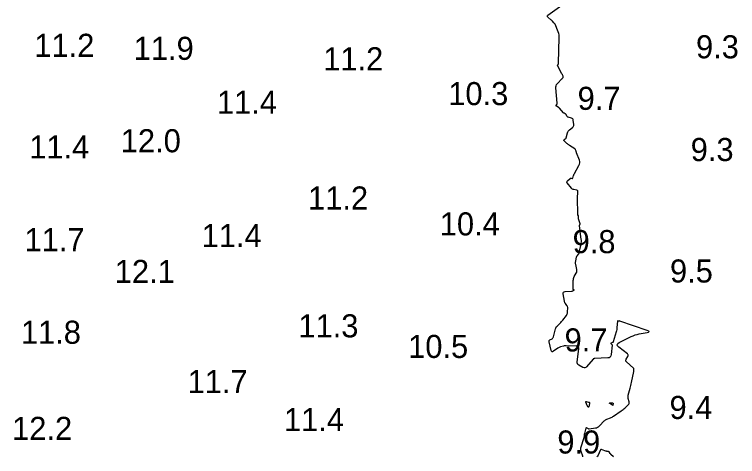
# Model space of a CAD drawing. Extents: x 1023796 to 1112670, y 656573 to 837340.
# Drawn here: x 1100563.7 to 1100720.4, y 688854.8 to 688950.6 of the extents above; entities that cross this region are included whole.
import ezdxf

# ---------------------------------------------------------------- set-up
doc = ezdxf.new("R2010")
doc.units = 0
doc.layers.add('V-CHAN-CONT-10FT', color=7, linetype='Continuous')
doc.layers.add('V-TOPO-SOUN', color=7, linetype='Continuous')

msp = doc.modelspace()

# ---------------------------------------------------------------- linework, layer by layer
at = {"layer": 'V-CHAN-CONT-10FT'}
for points in [[(1100683.6, 688887.21), (1100683.57, 688887.33), (1100683.52, 688887.45), (1100683.44, 688887.56), (1100683.11, 688887.98), (1100683.03, 688888.09), (1100682.97, 688888.2), (1100682.92, 688888.32), (1100682.89, 688888.45), (1100682.64, 688890.05), (1100682.63, 688890.27), (1100682.71, 688890.43), (1100682.85, 688890.53), (1100683.07, 688890.57), (1100684.46, 688890.63), (1100684.53, 688890.64), (1100684.59, 688890.65), (1100684.65, 688890.68), (1100684.71, 688890.71), (1100684.99, 688890.89), (1100685.01, 688890.91), (1100685.01, 688890.92), (1100685, 688890.93), (1100684.98, 688890.94), (1100684.88, 688890.96), (1100684.86, 688890.97), (1100684.84, 688890.99), (1100684.83, 688891.01), (1100684.83, 688891.03), (1100684.82, 688892.96), (1100684.84, 688893.18), (1100684.88, 688893.39), (1100684.95, 688893.59), (1100685.04, 688893.79), (1100685.48, 688894.55), (1100685.57, 688894.74), (1100685.62, 688894.94), (1100685.63, 688895.15), (1100685.6, 688895.36), (1100685.37, 688896.41), (1100685.33, 688896.59), (1100685.32, 688896.77), (1100685.33, 688896.96), (1100685.36, 688897.14), (1100685.55, 688898.06), (1100685.58, 688898.15), (1100685.61, 688898.23), (1100685.65, 688898.31), (1100685.71, 688898.38), (1100685.95, 688898.66), (1100686, 688898.73), (1100686.05, 688898.81), (1100686.09, 688898.89), (1100686.11, 688898.98), (1100686.47, 688900.51), (1100686.5, 688900.62), (1100686.52, 688900.73), (1100686.53, 688900.84), (1100686.54, 688900.95), (1100686.58, 688901.38), (1100686.59, 688901.49), (1100686.59, 688901.6), (1100686.58, 688901.71), (1100686.57, 688901.82), (1100686.19, 688904.84), (1100686.19, 688904.87), (1100686.2, 688904.9), (1100686.2, 688904.94), (1100686.22, 688904.97), (1100686.28, 688905.09), (1100686.29, 688905.12), (1100686.29, 688905.16), (1100686.29, 688905.19), (1100686.29, 688905.22), (1100685.98, 688906.29), (1100685.96, 688906.36), (1100685.95, 688906.43), (1100685.94, 688906.5), (1100685.94, 688906.57), (1100685.96, 688906.94), (1100685.96, 688906.97), (1100685.95, 688906.98), (1100685.94, 688907), (1100685.92, 688907), (1100685.83, 688907.03), (1100685.81, 688907.04), (1100685.79, 688907.05), (1100685.78, 688907.07), (1100685.78, 688907.09), (1100685.75, 688911.02), (1100685.75, 688911.16), (1100685.76, 688911.3), (1100685.77, 688911.45), (1100685.78, 688911.59), (1100685.84, 688912.16), (1100685.83, 688912.28), (1100685.79, 688912.38), (1100685.71, 688912.46), (1100685.59, 688912.5), (1100684.93, 688912.63), (1100684.79, 688912.68), (1100684.65, 688912.75), (1100684.53, 688912.84), (1100684.43, 688912.95), (1100683.52, 688914.1), (1100683.45, 688914.21), (1100683.43, 688914.33), (1100683.47, 688914.43), (1100683.56, 688914.54), (1100684.17, 688915.06), (1100684.21, 688915.1), (1100684.26, 688915.11), (1100684.31, 688915.12), (1100684.36, 688915.12), (1100684.59, 688915.07), (1100684.64, 688915.07), (1100684.68, 688915.08), (1100684.71, 688915.11), (1100684.73, 688915.15), (1100684.9, 688915.69), (1100684.93, 688915.8), (1100684.98, 688915.91), (1100685.02, 688916.01), (1100685.07, 688916.11), (1100686.06, 688917.88), (1100686.18, 688918.16), (1100686.23, 688918.44), (1100686.22, 688918.73), (1100686.14, 688919.02), (1100685.55, 688920.62), (1100685.53, 688920.69), (1100685.5, 688920.77), (1100685.47, 688920.85), (1100685.44, 688920.93), (1100685.33, 688921.24), (1100685.3, 688921.31), (1100685.25, 688921.38), (1100685.2, 688921.44), (1100685.14, 688921.48), (1100684.02, 688922.22), (1100683.87, 688922.32), (1100683.73, 688922.43), (1100683.59, 688922.54), (1100683.46, 688922.65), (1100682.8, 688923.26), (1100682.76, 688923.31), (1100682.75, 688923.36), (1100682.77, 688923.4), (1100682.82, 688923.45), (1100683.1, 688923.61), (1100683.16, 688923.65), (1100683.21, 688923.7), (1100683.25, 688923.77), (1100683.28, 688923.84), (1100683.58, 688924.97), (1100683.64, 688925.15), (1100683.74, 688925.32), (1100683.86, 688925.47), (1100684, 688925.59), (1100684.65, 688926.07), (1100684.79, 688926.2), (1100684.88, 688926.35), (1100684.92, 688926.52), (1100684.92, 688926.71), (1100684.81, 688927.67), (1100684.78, 688927.82), (1100684.71, 688927.94), (1100684.6, 688928.03), (1100684.47, 688928.09), (1100683.71, 688928.33), (1100683.63, 688928.36), (1100683.56, 688928.41), (1100683.5, 688928.47), (1100683.46, 688928.54), (1100683.27, 688928.91), (1100683.24, 688928.96), (1100683.2, 688929), (1100683.15, 688929.04), (1100683.1, 688929.07), (1100682.87, 688929.16), (1100682.82, 688929.19), (1100682.77, 688929.22), (1100682.72, 688929.26), (1100682.68, 688929.3), (1100681.86, 688930.26), (1100681.79, 688930.33), (1100681.72, 688930.39), (1100681.65, 688930.45), (1100681.56, 688930.5), (1100681.16, 688930.7), (1100681.11, 688930.73), (1100681.09, 688930.77), (1100681.09, 688930.82), (1100681.12, 688930.87), (1100681.26, 688931.09), (1100681.29, 688931.14), (1100681.31, 688931.2), (1100681.32, 688931.26), (1100681.32, 688931.33), (1100681.04, 688934.65), (1100681.04, 688934.91), (1100681.1, 688935.15), (1100681.2, 688935.37), (1100681.36, 688935.57), (1100682.41, 688936.67), (1100682.44, 688936.7), (1100682.47, 688936.73), (1100682.49, 688936.76), (1100682.52, 688936.79), (1100682.64, 688936.94), (1100682.65, 688936.96), (1100682.66, 688936.98), (1100682.66, 688937), (1100682.66, 688937.02), (1100682.63, 688937.12), (1100682.63, 688937.14), (1100682.62, 688937.16), (1100682.61, 688937.19), (1100682.6, 688937.21), (1100682.48, 688937.5), (1100682.46, 688937.55), (1100682.43, 688937.61), (1100682.41, 688937.66), (1100682.38, 688937.72), (1100681.44, 688939.53), (1100681.42, 688939.56), (1100681.42, 688939.59), (1100681.43, 688939.62), (1100681.45, 688939.65), (1100681.56, 688939.77), (1100681.57, 688939.79), (1100681.59, 688939.82), (1100681.59, 688939.84), (1100681.6, 688939.87), (1100681.6, 688939.99), (1100681.61, 688940.02), (1100681.61, 688940.05), (1100681.61, 688940.08), (1100681.61, 688940.11), (1100681.8, 688945.48), (1100681.79, 688945.82), (1100681.75, 688946.14), (1100681.67, 688946.46), (1100681.56, 688946.78), (1100680.87, 688948.44), (1100680.83, 688948.53), (1100680.77, 688948.63), (1100680.71, 688948.71), (1100680.63, 688948.79), (1100680.31, 688949.1), (1100680.23, 688949.18), (1100680.15, 688949.25), (1100680.07, 688949.33), (1100679.98, 688949.4), (1100679.31, 688949.99), (1100679.21, 688950.11), (1100679.18, 688950.23), (1100679.22, 688950.34), (1100679.34, 688950.45), (1100683.33, 688953.29)], [(1100686.93, 688854.75), (1100686.91, 688854.83), (1100686.88, 688854.91), (1100686.51, 688855.91), (1100686.45, 688856.1), (1100686.43, 688856.3), (1100686.44, 688856.49), (1100686.49, 688856.69), (1100687.17, 688858.91), (1100687.19, 688858.98), (1100687.21, 688859.05), (1100687.22, 688859.12), (1100687.23, 688859.2), (1100687.26, 688859.49), (1100687.26, 688859.57), (1100687.28, 688859.64), (1100687.29, 688859.71), (1100687.31, 688859.78), (1100687.61, 688860.99), (1100687.64, 688861.05), (1100687.67, 688861.08), (1100687.72, 688861.08), (1100687.78, 688861.05), (1100688.03, 688860.88), (1100688.09, 688860.85), (1100688.16, 688860.83), (1100688.23, 688860.82), (1100688.3, 688860.82), (1100689.65, 688861.01), (1100689.89, 688861.06), (1100690.11, 688861.15), (1100690.31, 688861.28), (1100690.49, 688861.45), (1100691.49, 688862.52), (1100691.63, 688862.65), (1100691.78, 688862.77), (1100691.95, 688862.86), (1100692.13, 688862.94), (1100692.86, 688863.22), (1100693.04, 688863.3), (1100693.22, 688863.38), (1100693.39, 688863.48), (1100693.55, 688863.58), (1100695.23, 688864.7), (1100695.42, 688864.83), (1100695.61, 688864.98), (1100695.79, 688865.13), (1100695.97, 688865.29), (1100696.73, 688866.02), (1100696.84, 688866.16), (1100696.91, 688866.31), (1100696.93, 688866.47), (1100696.91, 688866.64), (1100696.73, 688867.38), (1100696.7, 688867.56), (1100696.69, 688867.74), (1100696.7, 688867.92), (1100696.74, 688868.1), (1100697.12, 688869.6), (1100697.2, 688869.91), (1100697.28, 688870.22), (1100697.35, 688870.54), (1100697.41, 688870.85), (1100697.92, 688873.24), (1100697.93, 688873.3), (1100697.94, 688873.36), (1100697.95, 688873.42), (1100697.96, 688873.49), (1100697.97, 688873.73), (1100697.97, 688873.79), (1100697.95, 688873.84), (1100697.92, 688873.89), (1100697.88, 688873.93), (1100696.36, 688875.32), (1100696.25, 688875.45), (1100696.2, 688875.59), (1100696.21, 688875.73), (1100696.27, 688875.89), (1100696.64, 688876.52), (1100696.71, 688876.68), (1100696.71, 688876.82), (1100696.65, 688876.95), (1100696.54, 688877.07), (1100694.69, 688878.53), (1100694.42, 688878.8), (1100694.35, 688879.05), (1100694.47, 688879.28), (1100694.78, 688879.5), (1100697.4, 688880.82), (1100697.8, 688881), (1100698.22, 688881.16), (1100698.64, 688881.28), (1100699.07, 688881.37), (1100700.83, 688881.68), (1100701.16, 688881.77), (1100701.27, 688881.87), (1100701.17, 688881.99), (1100700.86, 688882.13), (1100694.89, 688884.16), (1100694.86, 688884.17), (1100694.83, 688884.17), (1100694.8, 688884.18), (1100694.77, 688884.18), (1100694.64, 688884.17), (1100694.61, 688884.17), (1100694.59, 688884.17), (1100694.56, 688884.17), (1100694.53, 688884.17), (1100694.43, 688884.18), (1100694.41, 688884.18), (1100694.4, 688884.18), (1100694.39, 688884.16), (1100694.38, 688884.14), (1100694.29, 688882.77), (1100694.27, 688882.54), (1100694.23, 688882.31), (1100694.19, 688882.08), (1100694.13, 688881.85), (1100693.49, 688879.67), (1100693.46, 688879.6), (1100693.42, 688879.55), (1100693.37, 688879.51), (1100693.31, 688879.49), (1100693, 688879.41), (1100692.96, 688879.39), (1100692.93, 688879.37), (1100692.94, 688879.33), (1100692.97, 688879.29), (1100693.15, 688879.12), (1100693.19, 688879.08), (1100693.21, 688879.03), (1100693.23, 688878.98), (1100693.23, 688878.92), (1100693.05, 688876.91), (1100692.98, 688876.6), (1100692.83, 688876.37), (1100692.6, 688876.23), (1100692.28, 688876.17), (1100689.43, 688876.03), (1100689.4, 688876.02), (1100689.37, 688876.02), (1100689.34, 688876.02), (1100689.32, 688876.01), (1100689.21, 688875.99), (1100689.18, 688875.98), (1100689.16, 688875.97), (1100689.14, 688875.95), (1100689.12, 688875.93), (1100687.71, 688874.25), (1100687.54, 688874.1), (1100687.36, 688874.02), (1100687.15, 688874.02), (1100686.93, 688874.1), (1100686.03, 688874.59), (1100685.84, 688874.72), (1100685.71, 688874.89), (1100685.65, 688875.1), (1100685.65, 688875.33), (1100686.04, 688878.17), (1100686.05, 688878.22), (1100686.04, 688878.28), (1100686.02, 688878.33), (1100686, 688878.38), (1100685.85, 688878.58), (1100685.84, 688878.62), (1100685.83, 688878.66), (1100685.84, 688878.7), (1100685.86, 688878.74), (1100685.96, 688878.89), (1100685.98, 688878.92), (1100685.98, 688878.94), (1100685.96, 688878.94), (1100685.93, 688878.92), (1100685.68, 688878.8), (1100685.63, 688878.78), (1100685.57, 688878.76), (1100685.51, 688878.75), (1100685.45, 688878.75), (1100683.28, 688878.81), (1100683.12, 688878.81), (1100682.97, 688878.8), (1100682.82, 688878.77), (1100682.67, 688878.73), (1100682.07, 688878.57), (1100681.92, 688878.52), (1100681.78, 688878.46), (1100681.64, 688878.39), (1100681.51, 688878.3), (1100680.52, 688877.62), (1100680.33, 688877.52), (1100680.18, 688877.53), (1100680.07, 688877.63), (1100680, 688877.82), (1100679.59, 688879.7), (1100679.58, 688879.82), (1100679.61, 688879.92), (1100679.67, 688880.01), (1100679.77, 688880.08), (1100680.23, 688880.34), (1100680.33, 688880.42), (1100680.42, 688880.5), (1100680.48, 688880.61), (1100680.52, 688880.73), (1100680.95, 688882.45), (1100681.02, 688882.65), (1100681.11, 688882.83), (1100681.22, 688883), (1100681.37, 688883.15), (1100681.98, 688883.73), (1100682.14, 688883.88), (1100682.28, 688884.04), (1100682.42, 688884.2), (1100682.55, 688884.36), (1100683.32, 688885.37), (1100683.43, 688885.53), (1100683.51, 688885.72), (1100683.56, 688885.91), (1100683.58, 688886.11), (1100683.61, 688887.08), (1100683.6, 688887.21)], [(1100693.55, 688854.77), (1100693.46, 688854.84), (1100693.06, 688855.19), (1100692.99, 688855.25), (1100692.93, 688855.32), (1100692.87, 688855.39), (1100692.81, 688855.46), (1100692.57, 688855.81), (1100692.53, 688855.86), (1100692.49, 688855.89), (1100692.43, 688855.91), (1100692.37, 688855.92), (1100692.12, 688855.94), (1100692.06, 688855.94), (1100691.99, 688855.95), (1100691.93, 688855.97), (1100691.87, 688855.99), (1100691.08, 688856.3), (1100690.94, 688856.33), (1100690.82, 688856.31), (1100690.72, 688856.24), (1100690.64, 688856.11), (1100690.19, 688855.11), (1100690.09, 688854.91), (1100689.96, 688854.73)]]:
    msp.add_lwpolyline(points, dxfattribs=at)
for points in [[(1100688.32, 688866.53), (1100688.35, 688866.45), (1100688.34, 688866.34), (1100688.18, 688865.62), (1100688.15, 688865.55), (1100688.12, 688865.53), (1100688.08, 688865.54), (1100688.03, 688865.6), (1100687.83, 688865.91), (1100687.78, 688865.99), (1100687.74, 688866.07), (1100687.7, 688866.16), (1100687.66, 688866.24), (1100687.52, 688866.61), (1100687.5, 688866.68), (1100687.51, 688866.73), (1100687.55, 688866.75), (1100687.63, 688866.74), (1100688.15, 688866.63), (1100688.25, 688866.59)], [(1100692.68, 688866.38), (1100692.71, 688866.41), (1100692.78, 688866.42), (1100693.29, 688866.48), (1100693.31, 688866.48), (1100693.33, 688866.48), (1100693.34, 688866.47), (1100693.36, 688866.46), (1100693.41, 688866.4), (1100693.43, 688866.39), (1100693.43, 688866.37), (1100693.44, 688866.36), (1100693.44, 688866.34), (1100693.43, 688865.97), (1100693.42, 688865.92), (1100693.4, 688865.89), (1100693.37, 688865.89), (1100693.32, 688865.92), (1100692.75, 688866.3), (1100692.7, 688866.34)]]:
    msp.add_lwpolyline(points, close=True, dxfattribs=at)

# ---------------------------------------------------------------- texts
at = {"layer": 'V-TOPO-SOUN'}
for s, p in [('11.2 ', (1100568.03, 688941.39)), ('11.9 ', (1100589.56, 688940.74)), ('9.3', (1100711.42, 688941.07)), ('11.2 ', (1100630.63, 688938.47)), ('10.3 ', (1100657.73, 688930.93)), ('11.4 ', (1100607.6, 688929.06)), ('9.7', (1100685.76, 688929.91)), ('11.4 ', (1100566.92, 688919.38)), ('12.0 ', (1100586.76, 688920.72)), ('9.3', (1100710.27, 688918.82)), ('11.2 ', (1100627.35, 688908.32)), ('10.4 ', (1100655.89, 688902.71)), ('11.7 ', (1100565.9, 688899.3)), ('11.4 ', (1100604.29, 688900.19)), ('9.8', (1100684.68, 688898.87)), ('12.1 ', (1100585.46, 688892.41)), ('9.5', (1100705.78, 688892.51)), ('11.3 ', (1100625.25, 688880.63)), ('11.8 ', (1100565.11, 688879.25)), ('9.7', (1100682.94, 688877.58)), ('10.5 ', (1100649.04, 688876.17)), ('11.7 ', (1100601.24, 688868.56)), ('9.4', (1100705.68, 688862.95)), ('11.4 ', (1100622.13, 688860.32)), ('12.2 ', (1100563.21, 688858.42)), ('9.9', (1100681.37, 688855.47))]:
    msp.add_text(s, height=5, dxfattribs=at).set_placement(p)

doc.saveas('drawing.dxf')
